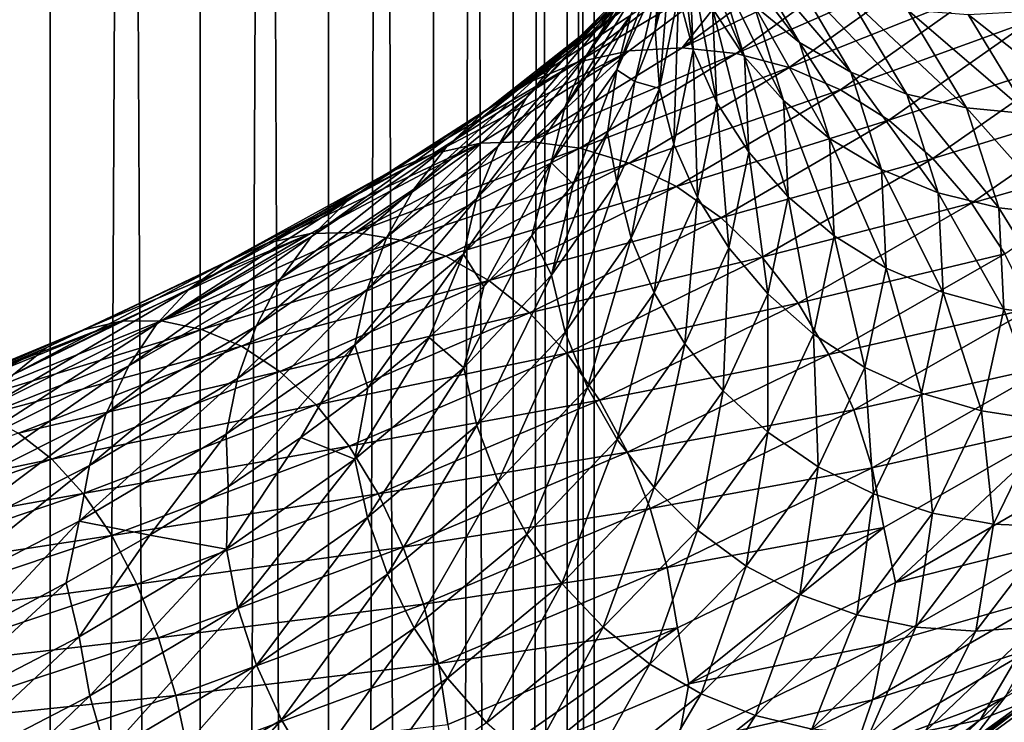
# Model space of a CAD drawing. Header units: metres. Extents: x -44 to 117, y -432 to 89.
# Tile 582 of 656: x 9.26 to 15.63, y -237.28 to -232.73. Entities that reach past the tile are written whole.
import ezdxf

# ---------------------------------------------------------------- set-up
doc = ezdxf.new("R2010")
doc.units = ezdxf.units.M
doc.layers.add('solid_125568', color=7, linetype='CONTINUOUS')

msp = doc.modelspace()

# ---------------------------------------------------------------- linework, layer by layer
at = {"layer": 'solid_125568'}
for points in [[(9.455857, -313.059998, 238.316864), (9.455857, -118.26503, 203.969254), (8.356239, -118.084877, 204.990936)], [(8.356239, -312.879852, 239.338547), (9.455857, -313.059998, 238.316864), (8.356239, -118.084877, 204.990936)], [(10.427602, -313.261108, 237.176392), (10.427602, -118.466125, 202.828781), (9.455857, -118.26503, 203.969254)], [(9.455857, -313.059998, 238.316864), (10.427602, -313.261108, 237.176392), (9.455857, -118.26503, 203.969254)], [(11.25833, -313.480438, 235.93251), (11.25833, -118.685455, 201.5849), (10.427602, -118.466125, 202.828781)], [(10.427602, -313.261108, 237.176392), (11.25833, -313.480438, 235.93251), (10.427602, -118.466125, 202.828781)], [(11.93681, -313.715027, 234.602066), (11.93681, -118.920044, 200.254456), (11.25833, -118.685455, 201.5849)], [(11.25833, -313.480438, 235.93251), (11.93681, -313.715027, 234.602066), (11.25833, -118.685455, 201.5849)], [(12.453864, -313.9617, 233.203064), (12.453864, -119.166733, 198.855453), (11.93681, -118.920044, 200.254456)], [(11.93681, -313.715027, 234.602066), (12.453864, -313.9617, 233.203064), (11.93681, -118.920044, 200.254456)], [(12.802501, -314.217133, 231.754395), (12.802501, -119.422173, 197.406784), (12.453864, -119.166733, 198.855453)], [(12.453864, -313.9617, 233.203064), (12.802501, -314.217133, 231.754395), (12.453864, -119.166733, 198.855453)], [(12.978006, -314.477875, 230.275665), (12.978006, -119.682907, 195.928055), (12.802501, -119.422173, 197.406784)], [(12.802501, -314.217133, 231.754395), (12.978006, -314.477875, 230.275665), (12.802501, -119.422173, 197.406784)], [(12.978006, -314.740387, 228.786865), (12.978006, -119.945427, 194.439255), (12.978006, -119.682907, 195.928055)], [(12.978006, -314.477875, 230.275665), (12.978006, -314.740387, 228.786865), (12.978006, -119.682907, 195.928055)], [(12.802501, -315.001129, 227.308136), (12.802501, -120.206169, 192.960526), (12.978006, -119.945427, 194.439255)], [(12.978006, -314.740387, 228.786865), (12.802501, -315.001129, 227.308136), (12.978006, -119.945427, 194.439255)], [(12.453864, -315.256592, 225.859467), (12.453864, -120.461609, 191.511856), (12.802501, -120.206169, 192.960526)], [(12.802501, -315.001129, 227.308136), (12.453864, -315.256592, 225.859467), (12.802501, -120.206169, 192.960526)], [(11.93681, -315.503265, 224.460449), (11.93681, -120.70829, 190.112839), (12.453864, -120.461609, 191.511856)], [(12.453864, -315.256592, 225.859467), (11.93681, -315.503265, 224.460449), (12.453864, -120.461609, 191.511856)], [(11.25833, -315.737854, 223.130005), (11.25833, -120.942879, 188.782394), (11.93681, -120.70829, 190.112839)], [(11.93681, -315.503265, 224.460449), (11.25833, -315.737854, 223.130005), (11.93681, -120.70829, 190.112839)], [(10.427602, -315.957184, 221.886139), (10.427602, -121.162209, 187.538528), (11.25833, -120.942879, 188.782394)], [(11.25833, -315.737854, 223.130005), (10.427602, -315.957184, 221.886139), (11.25833, -120.942879, 188.782394)], [(9.455857, -316.158295, 220.745651), (9.455857, -121.363304, 186.398041), (10.427602, -121.162209, 187.538528)], [(10.427602, -315.957184, 221.886139), (9.455857, -316.158295, 220.745651), (10.427602, -121.162209, 187.538528)], [(8.356239, -316.33844, 219.723969), (8.356239, -121.543457, 185.376373), (9.455857, -121.363304, 186.398041)], [(9.455857, -316.158295, 220.745651), (8.356239, -316.33844, 219.723969), (9.455857, -121.363304, 186.398041)], [(13.523088, -231.859253, 945.634521), (13.457936, -232.465363, 946.137878), (13.372337, -232.799881, 946.883545)], [(13.523088, -231.859253, 945.634521), (13.372337, -232.799881, 946.883545), (13.398406, -232.458878, 946.983948)], [(13.619389, -232.930725, 945.449524), (13.524199, -232.574509, 945.509521), (13.496747, -231.973587, 944.155762)], [(13.591746, -232.325577, 944.086914), (13.619389, -232.930725, 945.449524), (13.496747, -231.973587, 944.155762)], [(12.93084, -232.961395, 949.808228), (13.123693, -232.647491, 949.934631), (13.561608, -232.046951, 948.597839)], [(13.362342, -232.362396, 948.49292), (12.93084, -232.961395, 949.808228), (13.561608, -232.046951, 948.597839)], [(13.9502, -232.975632, 943.945435), (13.744507, -232.662048, 944.016235), (13.560536, -232.058792, 942.648376)], [(13.763486, -232.366425, 942.557129), (13.9502, -232.975632, 943.945435), (13.560536, -232.058792, 942.648376)], [(14.306943, -232.881409, 942.365784), (14.013877, -232.643036, 942.462219), (13.665464, -232.037354, 941.074768)], [(13.951208, -232.268723, 940.948853), (14.306943, -232.881409, 942.365784), (13.665464, -232.037354, 941.074768)], [(12.764689, -232.965286, 951.378906), (13.031191, -232.728226, 951.553955), (13.640862, -232.126038, 950.217834)], [(13.361889, -232.366608, 950.072144), (12.764689, -232.965286, 951.378906), (13.640862, -232.126038, 950.217834)], [(13.123281, -233.059708, 948.310974), (13.21466, -232.702454, 948.396545), (13.491709, -232.102341, 947.058777)], [(13.398406, -232.458878, 946.983948), (13.123281, -233.059708, 948.310974), (13.491709, -232.102341, 947.058777)], [(15.470172, -232.552017, 952.807129), (15.801398, -232.741272, 952.940247), (16.540672, -232.087936, 951.30658)], [(12.870622, -233.009369, 953.255798), (13.202992, -232.935928, 953.482117), (14.016054, -232.326126, 952.117065)], [(13.663273, -232.405304, 951.926941), (12.870622, -233.009369, 953.255798), (14.016054, -232.326126, 952.117065)], [(14.016054, -232.326126, 952.117065), (13.202992, -232.935928, 953.482117), (13.54766, -232.917755, 953.706604)], [(14.381893, -232.301651, 952.304199), (13.54766, -232.917755, 953.706604), (14.751952, -232.331512, 952.484497)], [(14.016054, -232.326126, 952.117065), (13.54766, -232.917755, 953.706604), (14.381893, -232.301651, 952.304199)], [(13.772446, -233.272415, 945.39386), (13.619389, -232.930725, 945.449524), (13.591746, -232.325577, 944.086914)], [(13.744507, -232.662048, 944.016235), (13.772446, -233.272415, 945.39386), (13.591746, -232.325577, 944.086914)], [(14.63797, -233.074371, 942.270386), (14.306943, -232.881409, 942.365784), (13.951208, -232.268723, 940.948853)], [(14.273964, -232.454239, 940.819763), (14.63797, -233.074371, 942.270386), (13.951208, -232.268723, 940.948853)], [(12.537125, -233.243622, 951.216248), (12.764689, -232.965286, 951.378906), (13.361889, -232.366608, 950.072144)], [(13.123693, -232.647491, 949.934631), (12.537125, -233.243622, 951.216248), (13.361889, -232.366608, 950.072144)], [(12.787911, -233.30098, 949.695618), (12.93084, -232.961395, 949.808228), (13.362342, -232.362396, 948.49292)], [(13.21466, -232.702454, 948.396545), (12.787911, -233.30098, 949.695618), (13.362342, -232.362396, 948.49292)], [(13.54766, -232.917755, 953.706604), (13.896255, -232.954346, 953.9245), (14.751952, -232.331512, 952.484497)], [(14.203998, -233.258896, 943.876038), (13.9502, -232.975632, 943.945435), (13.763486, -232.366425, 942.557129)], [(14.013877, -232.643036, 942.462219), (14.203998, -233.258896, 943.876038), (13.763486, -232.366425, 942.557129)], [(14.751952, -232.331512, 952.484497), (13.896255, -232.954346, 953.9245), (15.117538, -232.415192, 952.653625)], [(12.558883, -233.138611, 953.032593), (12.870622, -233.009369, 953.255798), (13.663273, -232.405304, 951.926941)], [(13.332355, -232.539612, 951.737854), (12.558883, -233.138611, 953.032593), (13.663273, -232.405304, 951.926941)], [(13.896255, -232.954346, 953.9245), (14.240579, -233.045059, 954.130676), (15.117538, -232.415192, 952.653625)], [(15.117538, -232.415192, 952.653625), (14.240579, -233.045059, 954.130676), (15.470172, -232.552017, 952.807129)], [(15.00147, -233.216141, 942.178345), (14.63797, -233.074371, 942.270386), (14.273964, -232.454239, 940.819763)], [(14.628419, -232.588226, 940.690674), (15.00147, -233.216141, 942.178345), (14.273964, -232.454239, 940.819763)], [(13.398406, -232.458878, 946.983948), (13.240752, -233.134033, 947.62085), (13.123281, -233.059708, 948.310974)], [(13.398406, -232.458878, 946.983948), (13.372337, -232.799881, 946.883545), (13.240752, -233.134033, 947.62085)], [(13.399567, -233.179489, 946.856812), (13.372337, -232.799881, 946.883545), (13.457936, -232.465363, 946.137878)], [(13.524199, -232.574509, 945.509521), (13.399567, -233.179489, 946.856812), (13.457936, -232.465363, 946.137878)], [(12.275195, -233.322952, 952.817444), (12.558883, -233.138611, 953.032593), (13.332355, -232.539612, 951.737854)], [(13.031191, -232.728226, 951.553955), (12.275195, -233.322952, 952.817444), (13.332355, -232.539612, 951.737854)], [(13.493877, -233.539963, 946.805664), (13.399567, -233.179489, 946.856812), (13.524199, -232.574509, 945.509521)], [(13.619389, -232.930725, 945.449524), (13.493877, -233.539963, 946.805664), (13.524199, -232.574509, 945.509521)], [(14.240579, -233.045059, 954.130676), (14.572695, -233.189102, 954.319702), (15.470172, -232.552017, 952.807129)], [(15.470172, -232.552017, 952.807129), (14.572695, -233.189102, 954.319702), (15.801398, -232.741272, 952.940247)], [(12.352868, -233.555969, 951.069153), (12.537125, -233.243622, 951.216248), (13.123693, -232.647491, 949.934631)], [(12.93084, -232.961395, 949.808228), (12.352868, -233.555969, 951.069153), (13.123693, -232.647491, 949.934631)], [(14.501078, -233.504501, 943.809753), (14.203998, -233.258896, 943.876038), (14.013877, -232.643036, 942.462219)], [(14.306943, -232.881409, 942.365784), (14.501078, -233.504501, 943.809753), (14.013877, -232.643036, 942.462219)], [(15.388735, -233.305847, 942.091614), (15.00147, -233.216141, 942.178345), (14.628419, -232.588226, 940.690674)], [(15.00609, -232.670044, 940.564209), (15.388735, -233.305847, 942.091614), (14.628419, -232.588226, 940.690674)], [(12.699491, -233.658905, 949.599548), (12.787911, -233.30098, 949.695618), (13.21466, -232.702454, 948.396545)], [(13.123281, -233.059708, 948.310974), (12.699491, -233.658905, 949.599548), (13.21466, -232.702454, 948.396545)], [(13.978548, -233.592056, 945.343567), (13.772446, -233.272415, 945.39386), (13.744507, -232.662048, 944.016235)], [(13.9502, -232.975632, 943.945435), (13.978548, -233.592056, 945.343567), (13.744507, -232.662048, 944.016235)], [(15.79019, -233.343765, 942.011536), (15.388735, -233.305847, 942.091614), (15.00609, -232.670044, 940.564209)], [(15.397602, -232.70015, 940.442749), (15.79019, -233.343765, 942.011536), (15.00609, -232.670044, 940.564209)], [(15.793569, -232.678986, 940.328552), (16.196257, -233.330093, 941.939331), (15.397602, -232.70015, 940.442749)], [(16.196257, -233.330093, 941.939331), (15.79019, -233.343765, 942.011536), (15.397602, -232.70015, 940.442749)], [(12.024158, -233.556595, 952.614563), (12.275195, -233.322952, 952.817444), (13.031191, -232.728226, 951.553955)], [(12.764689, -232.965286, 951.378906), (12.024158, -233.556595, 952.614563), (13.031191, -232.728226, 951.553955)], [(14.572695, -233.189102, 954.319702), (14.884695, -233.385696, 954.485962), (15.801398, -232.741272, 952.940247)], [(15.801398, -232.741272, 952.940247), (14.884695, -233.385696, 954.485962), (16.103249, -232.981201, 953.049377)], [(13.399567, -233.179489, 946.856812), (13.240752, -233.134033, 947.62085), (13.372337, -232.799881, 946.883545)], [(14.836638, -233.705185, 943.748596), (14.501078, -233.504501, 943.809753), (14.306943, -232.881409, 942.365784)], [(14.63797, -233.074371, 942.270386), (14.836638, -233.705185, 943.748596), (14.306943, -232.881409, 942.365784)], [(11.80978, -233.832397, 952.427917), (12.024158, -233.556595, 952.614563), (12.764689, -232.965286, 951.378906)], [(12.537125, -233.243622, 951.216248), (11.80978, -233.832397, 952.427917), (12.764689, -232.965286, 951.378906)], [(11.933252, -233.6026, 954.492554), (12.241475, -233.534668, 954.752686), (13.202992, -232.935928, 953.482117)], [(12.870622, -233.009369, 953.255798), (11.933252, -233.6026, 954.492554), (13.202992, -232.935928, 953.482117)], [(12.216313, -233.89505, 950.940857), (12.352868, -233.555969, 951.069153), (12.93084, -232.961395, 949.808228)], [(12.787911, -233.30098, 949.695618), (12.216313, -233.89505, 950.940857), (12.93084, -232.961395, 949.808228)], [(13.202992, -232.935928, 953.482117), (12.241475, -233.534668, 954.752686), (12.561096, -233.522522, 955.012146)], [(13.54766, -232.917755, 953.706604), (12.561096, -233.522522, 955.012146), (13.896255, -232.954346, 953.9245)], [(13.202992, -232.935928, 953.482117), (12.561096, -233.522522, 955.012146), (13.54766, -232.917755, 953.706604)], [(12.561096, -233.522522, 955.012146), (12.884305, -233.565552, 955.265198), (13.896255, -232.954346, 953.9245)], [(13.896255, -232.954346, 953.9245), (12.884305, -233.565552, 955.265198), (14.240579, -233.045059, 954.130676)], [(13.645511, -233.886902, 946.764893), (13.493877, -233.539963, 946.805664), (13.619389, -232.930725, 945.449524)], [(13.772446, -233.272415, 945.39386), (13.645511, -233.886902, 946.764893), (13.619389, -232.930725, 945.449524)], [(11.644194, -233.726959, 954.237488), (11.933252, -233.6026, 954.492554), (12.870622, -233.009369, 953.255798)], [(12.558883, -233.138611, 953.032593), (11.644194, -233.726959, 954.237488), (12.870622, -233.009369, 953.255798)], [(14.232872, -233.882126, 945.299927), (13.978548, -233.592056, 945.343567), (13.9502, -232.975632, 943.945435)], [(14.203998, -233.258896, 943.876038), (14.232872, -233.882126, 945.299927), (13.9502, -232.975632, 943.945435)], [(14.884695, -233.385696, 954.485962), (15.169068, -233.632889, 954.625061), (16.103249, -232.981201, 953.049377)], [(16.103249, -232.981201, 953.049377), (15.169068, -233.632889, 954.625061), (16.370481, -233.265015, 953.133484)], [(13.123281, -233.059708, 948.310974), (12.841623, -233.799713, 949.060486), (12.699491, -233.658905, 949.599548)], [(13.123281, -233.059708, 948.310974), (13.063724, -233.467377, 948.347168), (12.841623, -233.799713, 949.060486)], [(12.884305, -233.565552, 955.265198), (13.203496, -233.662994, 955.50592), (14.240579, -233.045059, 954.130676)], [(13.123281, -233.059708, 948.310974), (13.240752, -233.134033, 947.62085), (13.063724, -233.467377, 948.347168)], [(14.240579, -233.045059, 954.130676), (13.203496, -233.662994, 955.50592), (14.572695, -233.189102, 954.319702)], [(15.205078, -233.855011, 943.694397), (14.836638, -233.705185, 943.748596), (14.63797, -233.074371, 942.270386)], [(15.00147, -233.216141, 942.178345), (15.205078, -233.855011, 943.694397), (14.63797, -233.074371, 942.270386)], [(11.381174, -233.907181, 953.993103), (11.644194, -233.726959, 954.237488), (12.558883, -233.138611, 953.032593)], [(12.275195, -233.322952, 952.817444), (11.381174, -233.907181, 953.993103), (12.558883, -233.138611, 953.032593)], [(13.124479, -233.785599, 948.181702), (13.063724, -233.467377, 948.347168), (13.240752, -233.134033, 947.62085)], [(13.399567, -233.179489, 946.856812), (13.124479, -233.785599, 948.181702), (13.240752, -233.134033, 947.62085)], [(13.21685, -234.150299, 948.139221), (13.124479, -233.785599, 948.181702), (13.399567, -233.179489, 946.856812)], [(13.203496, -233.662994, 955.50592), (13.51136, -233.81395, 955.728088), (14.572695, -233.189102, 954.319702)], [(13.493877, -233.539963, 946.805664), (13.21685, -234.150299, 948.139221), (13.399567, -233.179489, 946.856812)], [(14.572695, -233.189102, 954.319702), (13.51136, -233.81395, 955.728088), (14.884695, -233.385696, 954.485962)], [(15.597562, -233.952942, 943.648132), (15.205078, -233.855011, 943.694397), (15.00147, -233.216141, 942.178345)], [(15.388735, -233.305847, 942.091614), (15.597562, -233.952942, 943.648132), (15.00147, -233.216141, 942.178345)], [(11.636189, -234.143173, 952.261169), (11.80978, -233.832397, 952.427917), (12.537125, -233.243622, 951.216248)], [(12.352868, -233.555969, 951.069153), (11.636189, -234.143173, 952.261169), (12.537125, -233.243622, 951.216248)], [(13.849704, -234.212646, 946.735107), (13.645511, -233.886902, 946.764893), (13.772446, -233.272415, 945.39386)], [(13.978548, -233.592056, 945.343567), (13.849704, -234.212646, 946.735107), (13.772446, -233.272415, 945.39386)], [(14.530595, -234.135132, 945.263977), (14.232872, -233.882126, 945.299927), (14.203998, -233.258896, 943.876038)], [(14.501078, -233.504501, 943.809753), (14.530595, -234.135132, 945.263977), (14.203998, -233.258896, 943.876038)], [(15.169068, -233.632889, 954.625061), (15.420828, -233.923752, 954.735474), (16.370481, -233.265015, 953.133484)], [(16.370481, -233.265015, 953.133484), (15.420828, -233.923752, 954.735474), (16.598639, -233.584549, 953.191895)], [(11.148423, -234.137497, 953.764221), (11.381174, -233.907181, 953.993103), (12.275195, -233.322952, 952.817444)], [(12.024158, -233.556595, 952.614563), (11.148423, -234.137497, 953.764221), (12.275195, -233.322952, 952.817444)], [(12.131854, -234.253571, 950.834656), (12.216313, -233.89505, 950.940857), (12.787911, -233.30098, 949.695618)], [(12.699491, -233.658905, 949.599548), (12.131854, -234.253571, 950.834656), (12.787911, -233.30098, 949.695618)], [(16.004425, -233.998962, 943.610107), (15.597562, -233.952942, 943.648132), (15.388735, -233.305847, 942.091614)], [(15.79019, -233.343765, 942.011536), (16.004425, -233.998962, 943.610107), (15.388735, -233.305847, 942.091614)], [(13.51136, -233.81395, 955.728088), (13.800625, -234.017502, 955.925354), (14.884695, -233.385696, 954.485962)], [(14.884695, -233.385696, 954.485962), (13.800625, -234.017502, 955.925354), (15.169068, -233.632889, 954.625061)], [(12.700714, -234.389923, 949.46814), (12.841623, -233.799713, 949.060486), (13.063724, -233.467377, 948.347168)], [(13.124479, -233.785599, 948.181702), (12.700714, -234.389923, 949.46814), (13.063724, -233.467377, 948.347168)], [(10.860402, -234.18187, 955.621826), (11.140979, -234.119141, 955.913025), (12.241475, -233.534668, 954.752686)], [(11.933252, -233.6026, 954.492554), (10.860402, -234.18187, 955.621826), (12.241475, -233.534668, 954.752686)], [(12.241475, -233.534668, 954.752686), (11.140979, -234.119141, 955.913025), (11.431926, -234.112701, 956.204529)], [(12.561096, -233.522522, 955.012146), (11.431926, -234.112701, 956.204529), (12.884305, -233.565552, 955.265198)], [(12.241475, -233.534668, 954.752686), (11.431926, -234.112701, 956.204529), (12.561096, -233.522522, 955.012146)], [(13.365357, -234.502457, 948.113037), (13.21685, -234.150299, 948.139221), (13.493877, -233.539963, 946.805664)], [(13.645511, -233.886902, 946.764893), (13.365357, -234.502457, 948.113037), (13.493877, -233.539963, 946.805664)], [(14.86688, -234.343735, 945.237305), (14.530595, -234.135132, 945.263977), (14.501078, -233.504501, 943.809753)], [(14.836638, -233.705185, 943.748596), (14.86688, -234.343735, 945.237305), (14.501078, -233.504501, 943.809753)], [(10.597307, -234.301605, 955.337402), (10.860402, -234.18187, 955.621826), (11.933252, -233.6026, 954.492554)], [(11.644194, -233.726959, 954.237488), (10.597307, -234.301605, 955.337402), (11.933252, -233.6026, 954.492554)], [(10.949642, -234.410828, 953.555115), (11.148423, -234.137497, 953.764221), (12.024158, -233.556595, 952.614563)], [(11.80978, -233.832397, 952.427917), (10.949642, -234.410828, 953.555115), (12.024158, -233.556595, 952.614563)], [(11.431926, -234.112701, 956.204529), (11.72608, -234.161789, 956.489807), (12.884305, -233.565552, 955.265198)], [(11.507542, -234.481705, 952.118042), (11.636189, -234.143173, 952.261169), (12.352868, -233.555969, 951.069153)], [(12.216313, -233.89505, 950.940857), (11.507542, -234.481705, 952.118042), (12.352868, -233.555969, 951.069153)], [(12.884305, -233.565552, 955.265198), (11.72608, -234.161789, 956.489807), (13.203496, -233.662994, 955.50592)], [(14.101696, -234.509583, 946.71698), (13.849704, -234.212646, 946.735107), (13.978548, -233.592056, 945.343567)], [(14.232872, -233.882126, 945.299927), (14.101696, -234.509583, 946.71698), (13.978548, -233.592056, 945.343567)], [(15.420828, -233.923752, 954.735474), (15.635746, -234.249985, 954.816101), (16.598639, -233.584549, 953.191895)], [(11.72608, -234.161789, 956.489807), (12.016513, -234.265564, 956.762268), (13.203496, -233.662994, 955.50592)], [(13.203496, -233.662994, 955.50592), (12.016513, -234.265564, 956.762268), (13.51136, -233.81395, 955.728088)], [(12.699491, -233.658905, 949.599548), (12.263431, -234.46196, 950.443359), (12.131854, -234.253571, 950.834656)], [(12.699491, -233.658905, 949.599548), (12.574733, -234.131149, 949.75946), (12.263431, -234.46196, 950.443359)], [(12.699491, -233.658905, 949.599548), (12.841623, -233.799713, 949.060486), (12.574733, -234.131149, 949.75946)], [(13.800625, -234.017502, 955.925354), (14.064324, -234.271622, 956.092407), (15.169068, -233.632889, 954.625061)], [(15.169068, -233.632889, 954.625061), (14.064324, -234.271622, 956.092407), (15.420828, -233.923752, 954.735474)], [(10.357941, -234.477905, 955.066223), (10.597307, -234.301605, 955.337402), (11.644194, -233.726959, 954.237488)], [(11.381174, -233.907181, 953.993103), (10.357941, -234.477905, 955.066223), (11.644194, -233.726959, 954.237488)], [(15.236077, -234.501831, 945.221191), (14.86688, -234.343735, 945.237305), (14.836638, -233.705185, 943.748596)], [(15.205078, -233.855011, 943.694397), (15.236077, -234.501831, 945.221191), (14.836638, -233.705185, 943.748596)], [(12.790099, -234.758759, 949.434021), (12.700714, -234.389923, 949.46814), (13.124479, -233.785599, 948.181702)], [(13.21685, -234.150299, 948.139221), (12.790099, -234.758759, 949.434021), (13.124479, -233.785599, 948.181702)], [(10.788669, -234.720062, 953.369934), (10.949642, -234.410828, 953.555115), (11.80978, -233.832397, 952.427917)], [(11.636189, -234.143173, 952.261169), (10.788669, -234.720062, 953.369934), (11.80978, -233.832397, 952.427917)], [(12.016513, -234.265564, 956.762268), (12.296629, -234.423004, 957.014832), (13.51136, -233.81395, 955.728088)], [(13.51136, -233.81395, 955.728088), (12.296629, -234.423004, 957.014832), (13.800625, -234.017502, 955.925354)], [(12.700714, -234.389923, 949.46814), (12.574733, -234.131149, 949.75946), (12.841623, -233.799713, 949.060486)], [(15.629325, -234.60817, 945.215637), (15.236077, -234.501831, 945.221191), (15.205078, -233.855011, 943.694397)], [(15.597562, -233.952942, 943.648132), (15.629325, -234.60817, 945.215637), (15.205078, -233.855011, 943.694397)], [(10.146117, -234.705048, 954.813416), (10.357941, -234.477905, 955.066223), (11.381174, -233.907181, 953.993103)], [(11.148423, -234.137497, 953.764221), (10.146117, -234.705048, 954.813416), (11.381174, -233.907181, 953.993103)], [(11.427991, -234.840759, 952.002197), (11.507542, -234.481705, 952.118042), (12.216313, -233.89505, 950.940857)], [(12.131854, -234.253571, 950.834656), (11.427991, -234.840759, 952.002197), (12.216313, -233.89505, 950.940857)], [(13.56535, -234.834305, 948.103394), (13.365357, -234.502457, 948.113037), (13.645511, -233.886902, 946.764893)], [(13.849704, -234.212646, 946.735107), (13.56535, -234.834305, 948.103394), (13.645511, -233.886902, 946.764893)], [(14.396712, -234.770096, 946.711304), (14.101696, -234.509583, 946.71698), (14.232872, -233.882126, 945.299927)], [(14.530595, -234.135132, 945.263977), (14.396712, -234.770096, 946.711304), (14.232872, -233.882126, 945.299927)], [(14.064324, -234.271622, 956.092407), (14.29778, -234.569183, 956.227356), (15.420828, -233.923752, 954.735474)], [(15.420828, -233.923752, 954.735474), (14.29778, -234.569183, 956.227356), (15.635746, -234.249985, 954.816101)], [(16.03698, -234.662521, 945.220093), (15.629325, -234.60817, 945.215637), (15.597562, -233.952942, 943.648132)], [(16.004425, -233.998962, 943.610107), (16.03698, -234.662521, 945.220093), (15.597562, -233.952942, 943.648132)], [(12.296629, -234.423004, 957.014832), (12.559875, -234.633087, 957.240417), (13.800625, -234.017502, 955.925354)], [(13.800625, -234.017502, 955.925354), (12.559875, -234.633087, 957.240417), (14.064324, -234.271622, 956.092407)], [(11.431926, -234.112701, 956.204529), (10.173616, -234.685287, 957.270508), (11.72608, -234.161789, 956.489807)], [(11.140979, -234.119141, 955.913025), (10.173616, -234.685287, 957.270508), (11.431926, -234.112701, 956.204529)], [(9.664871, -234.744308, 956.63092), (9.914632, -234.686447, 956.950134), (11.140979, -234.119141, 955.913025)], [(10.860402, -234.18187, 955.621826), (9.664871, -234.744308, 956.63092), (11.140979, -234.119141, 955.913025)], [(11.140979, -234.119141, 955.913025), (9.914632, -234.686447, 956.950134), (10.173616, -234.685287, 957.270508)], [(9.965189, -234.976013, 954.583679), (10.146117, -234.705048, 954.813416), (11.148423, -234.137497, 953.764221)], [(10.949642, -234.410828, 953.555115), (9.965189, -234.976013, 954.583679), (11.148423, -234.137497, 953.764221)], [(10.173616, -234.685287, 957.270508), (10.435394, -234.740005, 957.584839), (11.72608, -234.161789, 956.489807)], [(11.72608, -234.161789, 956.489807), (10.435394, -234.740005, 957.584839), (12.016513, -234.265564, 956.762268)], [(10.669374, -235.058014, 953.21283), (10.788669, -234.720062, 953.369934), (11.636189, -234.143173, 952.261169)], [(11.507542, -234.481705, 952.118042), (10.669374, -235.058014, 953.21283), (11.636189, -234.143173, 952.261169)], [(12.133086, -234.989502, 950.701111), (12.263431, -234.46196, 950.443359), (12.574733, -234.131149, 949.75946)], [(12.700714, -234.389923, 949.46814), (12.133086, -234.989502, 950.701111), (12.574733, -234.131149, 949.75946)], [(12.933797, -235.116043, 949.422119), (12.790099, -234.758759, 949.434021), (13.21685, -234.150299, 948.139221)], [(13.365357, -234.502457, 948.113037), (12.933797, -235.116043, 949.422119), (13.21685, -234.150299, 948.139221)], [(14.729942, -234.986694, 946.718933), (14.396712, -234.770096, 946.711304), (14.530595, -234.135132, 945.263977)], [(14.86688, -234.343735, 945.237305), (14.729942, -234.986694, 946.718933), (14.530595, -234.135132, 945.263977)], [(9.43071, -234.859756, 956.320129), (9.664871, -234.744308, 956.63092), (10.860402, -234.18187, 955.621826)], [(10.597307, -234.301605, 955.337402), (9.43071, -234.859756, 956.320129), (10.860402, -234.18187, 955.621826)], [(13.81218, -235.138092, 948.110474), (13.56535, -234.834305, 948.103394), (13.849704, -234.212646, 946.735107)], [(14.101696, -234.509583, 946.71698), (13.81218, -235.138092, 948.110474), (13.849704, -234.212646, 946.735107)], [(9.2177, -235.032379, 956.02478), (9.43071, -234.859756, 956.320129), (10.597307, -234.301605, 955.337402)], [(10.357941, -234.477905, 955.066223), (9.2177, -235.032379, 956.02478), (10.597307, -234.301605, 955.337402)], [(10.435394, -234.740005, 957.584839), (10.693788, -234.849625, 957.885742), (12.016513, -234.265564, 956.762268)], [(12.016513, -234.265564, 956.762268), (10.693788, -234.849625, 957.885742), (12.296629, -234.423004, 957.014832)], [(12.131854, -234.253571, 950.834656), (11.513124, -235.118271, 951.752686), (11.427991, -234.840759, 952.002197)], [(12.131854, -234.253571, 950.834656), (11.908729, -234.79158, 951.109375), (11.513124, -235.118271, 951.752686)], [(12.131854, -234.253571, 950.834656), (12.263431, -234.46196, 950.443359), (11.908729, -234.79158, 951.109375)], [(12.559875, -234.633087, 957.240417), (12.799904, -234.893677, 957.433167), (14.064324, -234.271622, 956.092407)], [(14.064324, -234.271622, 956.092407), (12.799904, -234.893677, 957.433167), (14.29778, -234.569183, 956.227356)], [(14.29778, -234.569183, 956.227356), (14.49704, -234.901749, 956.328674), (15.635746, -234.249985, 954.816101)], [(15.635746, -234.249985, 954.816101), (14.49704, -234.901749, 956.328674), (15.809783, -234.603134, 954.865723)], [(15.095746, -235.153168, 946.740723), (14.729942, -234.986694, 946.718933), (14.86688, -234.343735, 945.237305)], [(15.236077, -234.501831, 945.221191), (15.095746, -235.153168, 946.740723), (14.86688, -234.343735, 945.237305)], [(9.81866, -235.283737, 954.381531), (9.965189, -234.976013, 954.583679), (10.949642, -234.410828, 953.555115)], [(10.788669, -234.720062, 953.369934), (9.81866, -235.283737, 954.381531), (10.949642, -234.410828, 953.555115)], [(10.693788, -234.849625, 957.885742), (10.942992, -235.013046, 958.165649), (12.296629, -234.423004, 957.014832)], [(12.296629, -234.423004, 957.014832), (10.942992, -235.013046, 958.165649), (12.559875, -234.633087, 957.240417)], [(12.218473, -235.36235, 950.675049), (12.133086, -234.989502, 950.701111), (12.700714, -234.389923, 949.46814)], [(12.790099, -234.758759, 949.434021), (12.218473, -235.36235, 950.675049), (12.700714, -234.389923, 949.46814)], [(9.029198, -235.256546, 955.750366), (9.2177, -235.032379, 956.02478), (10.357941, -234.477905, 955.066223)], [(10.146117, -234.705048, 954.813416), (9.029198, -235.256546, 955.750366), (10.357941, -234.477905, 955.066223)], [(10.595627, -235.417511, 953.087952), (10.669374, -235.058014, 953.21283), (11.507542, -234.481705, 952.118042)], [(11.427991, -234.840759, 952.002197), (10.595627, -235.417511, 953.087952), (11.507542, -234.481705, 952.118042)], [(12.133086, -234.989502, 950.701111), (11.908729, -234.79158, 951.109375), (12.263431, -234.46196, 950.443359)], [(13.127323, -235.453903, 949.432007), (12.933797, -235.116043, 949.422119), (13.365357, -234.502457, 948.113037)], [(13.56535, -234.834305, 948.103394), (13.127323, -235.453903, 949.432007), (13.365357, -234.502457, 948.113037)], [(14.10118, -235.406097, 948.13446), (13.81218, -235.138092, 948.110474), (14.101696, -234.509583, 946.71698)], [(14.396712, -234.770096, 946.711304), (14.10118, -235.406097, 948.13446), (14.101696, -234.509583, 946.71698)], [(15.485336, -235.268036, 946.775818), (15.095746, -235.153168, 946.740723), (15.236077, -234.501831, 945.221191)], [(15.629325, -234.60817, 945.215637), (15.485336, -235.268036, 946.775818), (15.236077, -234.501831, 945.221191)], [(12.799904, -234.893677, 957.433167), (13.012405, -235.19751, 957.590576), (14.29778, -234.569183, 956.227356)], [(14.29778, -234.569183, 956.227356), (13.012405, -235.19751, 957.590576), (14.49704, -234.901749, 956.328674)], [(14.49704, -234.901749, 956.328674), (14.658368, -235.260727, 956.394775), (15.809783, -234.603134, 954.865723)], [(15.809783, -234.603134, 954.865723), (14.658368, -235.260727, 956.394775), (15.93896, -234.974762, 954.882874)], [(15.889198, -235.330841, 946.822449), (15.485336, -235.268036, 946.775818), (15.629325, -234.60817, 945.215637)], [(16.03698, -234.662521, 945.220093), (15.889198, -235.330841, 946.822449), (15.629325, -234.60817, 945.215637)], [(8.360899, -235.287201, 957.508606), (8.577042, -235.233749, 957.852417), (9.914632, -234.686447, 956.950134)], [(9.664871, -234.744308, 956.63092), (8.360899, -235.287201, 957.508606), (9.914632, -234.686447, 956.950134)], [(9.914632, -234.686447, 956.950134), (8.577042, -235.233749, 957.852417), (8.801159, -235.237411, 958.19812)], [(10.173616, -234.685287, 957.270508), (8.801159, -235.237411, 958.19812), (10.435394, -234.740005, 957.584839)], [(9.914632, -234.686447, 956.950134), (8.801159, -235.237411, 958.19812), (10.173616, -234.685287, 957.270508)], [(10.942992, -235.013046, 958.165649), (11.177244, -235.229141, 958.416748), (12.559875, -234.633087, 957.240417)], [(12.559875, -234.633087, 957.240417), (11.177244, -235.229141, 958.416748), (12.799904, -234.893677, 957.433167)], [(8.158298, -235.398712, 957.174622), (8.360899, -235.287201, 957.508606), (9.664871, -234.744308, 956.63092)], [(9.43071, -234.859756, 956.320129), (8.158298, -235.398712, 957.174622), (9.664871, -234.744308, 956.63092)], [(8.801159, -235.237411, 958.19812), (9.027623, -235.297211, 958.537964), (10.435394, -234.740005, 957.584839)], [(8.868166, -235.525284, 955.502014), (9.029198, -235.256546, 955.750366), (10.146117, -234.705048, 954.813416)], [(9.965189, -234.976013, 954.583679), (8.868166, -235.525284, 955.502014), (10.146117, -234.705048, 954.813416)], [(10.435394, -234.740005, 957.584839), (9.027623, -235.297211, 958.537964), (10.693788, -234.849625, 957.885742)], [(9.710073, -235.621078, 954.211548), (9.81866, -235.283737, 954.381531), (10.788669, -234.720062, 953.369934)], [(10.669374, -235.058014, 953.21283), (9.710073, -235.621078, 954.211548), (10.788669, -234.720062, 953.369934)], [(11.429219, -235.581329, 951.866577), (11.513124, -235.118271, 951.752686), (11.908729, -234.79158, 951.109375)], [(12.133086, -234.989502, 950.701111), (11.429219, -235.581329, 951.866577), (11.908729, -234.79158, 951.109375)], [(12.355734, -235.724609, 950.676758), (12.218473, -235.36235, 950.675049), (12.790099, -234.758759, 949.434021)], [(12.933797, -235.116043, 949.422119), (12.355734, -235.724609, 950.676758), (12.790099, -234.758759, 949.434021)], [(14.427612, -235.630692, 948.175964), (14.10118, -235.406097, 948.13446), (14.396712, -234.770096, 946.711304)], [(14.729942, -234.986694, 946.718933), (14.427612, -235.630692, 948.175964), (14.396712, -234.770096, 946.711304)], [(7.974035, -235.567978, 956.857971), (8.158298, -235.398712, 957.174622), (9.43071, -234.859756, 956.320129)], [(9.2177, -235.032379, 956.02478), (7.974035, -235.567978, 956.857971), (9.43071, -234.859756, 956.320129)], [(9.027623, -235.297211, 958.537964), (9.251079, -235.412125, 958.863892), (10.693788, -234.849625, 957.885742)], [(10.693788, -234.849625, 957.885742), (9.251079, -235.412125, 958.863892), (10.942992, -235.013046, 958.165649)], [(11.427991, -234.840759, 952.002197), (10.608845, -235.758392, 952.957153), (10.595627, -235.417511, 953.087952)], [(11.427991, -234.840759, 952.002197), (11.079415, -235.440582, 952.36908), (10.608845, -235.758392, 952.957153)], [(11.427991, -234.840759, 952.002197), (11.513124, -235.118271, 951.752686), (11.079415, -235.440582, 952.36908)], [(13.366197, -235.76445, 949.463562), (13.127323, -235.453903, 949.432007), (13.56535, -234.834305, 948.103394)], [(13.81218, -235.138092, 948.110474), (13.366197, -235.76445, 949.463562), (13.56535, -234.834305, 948.103394)], [(11.177244, -235.229141, 958.416748), (11.390892, -235.495667, 958.632507), (12.799904, -234.893677, 957.433167)], [(12.799904, -234.893677, 957.433167), (11.390892, -235.495667, 958.632507), (13.012405, -235.19751, 957.590576)], [(13.012405, -235.19751, 957.590576), (13.193744, -235.535965, 957.710815), (14.49704, -234.901749, 956.328674)], [(14.49704, -234.901749, 956.328674), (13.193744, -235.535965, 957.710815), (14.658368, -235.260727, 956.394775)], [(8.737736, -235.831543, 955.284546), (8.868166, -235.525284, 955.502014), (9.965189, -234.976013, 954.583679)], [(9.81866, -235.283737, 954.381531), (8.737736, -235.831543, 955.284546), (9.965189, -234.976013, 954.583679)], [(11.509647, -235.958008, 951.848083), (11.429219, -235.581329, 951.866577), (12.133086, -234.989502, 950.701111)], [(12.218473, -235.36235, 950.675049), (11.509647, -235.958008, 951.848083), (12.133086, -234.989502, 950.701111)], [(14.785916, -235.805557, 948.235107), (14.427612, -235.630692, 948.175964), (14.729942, -234.986694, 946.718933)], [(14.658368, -235.260727, 956.394775), (14.778102, -235.637482, 956.423767), (15.93896, -234.974762, 954.882874)], [(15.095746, -235.153168, 946.740723), (14.785916, -235.805557, 948.235107), (14.729942, -234.986694, 946.718933)], [(15.93896, -234.974762, 954.882874), (14.778102, -235.637482, 956.423767), (16.019308, -235.356369, 954.86615)], [(9.251079, -235.412125, 958.863892), (9.466574, -235.580948, 959.167664), (10.942992, -235.013046, 958.165649)], [(10.942992, -235.013046, 958.165649), (9.466574, -235.580948, 959.167664), (11.177244, -235.229141, 958.416748)], [(9.642967, -235.980957, 954.078308), (9.710073, -235.621078, 954.211548), (10.669374, -235.058014, 953.21283)], [(10.595627, -235.417511, 953.087952), (9.642967, -235.980957, 954.078308), (10.669374, -235.058014, 953.21283)], [(11.429219, -235.581329, 951.866577), (11.079415, -235.440582, 952.36908), (11.513124, -235.118271, 951.752686)], [(12.540603, -236.068314, 950.705444), (12.355734, -235.724609, 950.676758), (12.933797, -235.116043, 949.422119)], [(13.127323, -235.453903, 949.432007), (12.540603, -236.068314, 950.705444), (12.933797, -235.116043, 949.422119)], [(13.645905, -236.039856, 949.516479), (13.366197, -235.76445, 949.463562), (13.81218, -235.138092, 948.110474)], [(14.10118, -235.406097, 948.13446), (13.645905, -236.039856, 949.516479), (13.81218, -235.138092, 948.110474)], [(15.167476, -235.92897, 948.310059), (14.785916, -235.805557, 948.235107), (15.095746, -235.153168, 946.740723)], [(15.485336, -235.268036, 946.775818), (15.167476, -235.92897, 948.310059), (15.095746, -235.153168, 946.740723)], [(9.466574, -235.580948, 959.167664), (9.669204, -235.802475, 959.441101), (11.177244, -235.229141, 958.416748)], [(11.177244, -235.229141, 958.416748), (9.669204, -235.802475, 959.441101), (11.390892, -235.495667, 958.632507)], [(11.390892, -235.495667, 958.632507), (11.580037, -235.805237, 958.81012), (13.012405, -235.19751, 957.590576)], [(13.012405, -235.19751, 957.590576), (11.580037, -235.805237, 958.81012), (13.193744, -235.535965, 957.710815)], [(13.193744, -235.535965, 957.710815), (13.340533, -235.90036, 957.791931), (14.658368, -235.260727, 956.394775)], [(14.658368, -235.260727, 956.394775), (13.340533, -235.90036, 957.791931), (14.778102, -235.637482, 956.423767)], [(8.641084, -236.168274, 955.102966), (8.737736, -235.831543, 955.284546), (9.81866, -235.283737, 954.381531)], [(9.710073, -235.621078, 954.211548), (8.641084, -236.168274, 955.102966), (9.81866, -235.283737, 954.381531)], [(15.56301, -236.000259, 948.398315), (15.167476, -235.92897, 948.310059), (15.485336, -235.268036, 946.775818)], [(15.889198, -235.330841, 946.822449), (15.56301, -236.000259, 948.398315), (15.485336, -235.268036, 946.775818)], [(11.638931, -236.325058, 951.862671), (11.509647, -235.958008, 951.848083), (12.218473, -235.36235, 950.675049)], [(12.355734, -235.724609, 950.676758), (11.638931, -236.325058, 951.862671), (12.218473, -235.36235, 950.675049)], [(14.778102, -235.637482, 956.423767), (14.852586, -236.023422, 956.414001), (16.019308, -235.356369, 954.86615)], [(16.019308, -235.356369, 954.86615), (14.852586, -236.023422, 956.414001), (14.929118, -236.378189, 956.303894)], [(16.019308, -235.356369, 954.86615), (14.929118, -236.378189, 956.303894), (16.099218, -235.70192, 954.736572)], [(15.963247, -236.018692, 948.497131), (15.56301, -236.000259, 948.398315), (15.889198, -235.330841, 946.822449)], [(9.251079, -235.412125, 958.863892), (7.704147, -235.950058, 959.684021), (9.466574, -235.580948, 959.167664)], [(10.595627, -235.417511, 953.087952), (10.101986, -236.071869, 953.51593), (9.642967, -235.980957, 954.078308)], [(10.595627, -235.417511, 953.087952), (10.608845, -235.758392, 952.957153), (10.101986, -236.071869, 953.51593)], [(10.596837, -236.162415, 952.950317), (10.608845, -235.758392, 952.957153), (11.079415, -235.440582, 952.36908)], [(11.429219, -235.581329, 951.866577), (10.596837, -236.162415, 952.950317), (11.079415, -235.440582, 952.36908)], [(13.961845, -236.272369, 949.59082), (13.645905, -236.039856, 949.516479), (14.10118, -235.406097, 948.13446)], [(14.427612, -235.630692, 948.175964), (13.961845, -236.272369, 949.59082), (14.10118, -235.406097, 948.13446)], [(9.669204, -235.802475, 959.441101), (9.854072, -236.074341, 959.677063), (11.390892, -235.495667, 958.632507)], [(11.390892, -235.495667, 958.632507), (9.854072, -236.074341, 959.677063), (11.580037, -235.805237, 958.81012)], [(12.768813, -236.385452, 950.760498), (12.540603, -236.068314, 950.705444), (13.127323, -235.453903, 949.432007)], [(13.366197, -235.76445, 949.463562), (12.768813, -236.385452, 950.760498), (13.127323, -235.453903, 949.432007)], [(11.580037, -235.805237, 958.81012), (11.741407, -236.149109, 958.947327), (13.193744, -235.535965, 957.710815)], [(13.193744, -235.535965, 957.710815), (11.741407, -236.149109, 958.947327), (13.340533, -235.90036, 957.791931)], [(7.704147, -235.950058, 959.684021), (7.883506, -236.123627, 960.008118), (9.466574, -235.580948, 959.167664)], [(9.466574, -235.580948, 959.167664), (7.883506, -236.123627, 960.008118), (9.669204, -235.802475, 959.441101)], [(8.581377, -236.528427, 954.962097), (8.641084, -236.168274, 955.102966), (9.710073, -235.621078, 954.211548)], [(9.642967, -235.980957, 954.078308), (8.581377, -236.528427, 954.962097), (9.710073, -235.621078, 954.211548)], [(10.671404, -236.542694, 952.938843), (10.596837, -236.162415, 952.950317), (11.429219, -235.581329, 951.866577)], [(11.509647, -235.958008, 951.848083), (10.671404, -236.542694, 952.938843), (11.429219, -235.581329, 951.866577)], [(13.340533, -235.90036, 957.791931), (13.449464, -236.281891, 957.831787), (14.778102, -235.637482, 956.423767)], [(14.778102, -235.637482, 956.423767), (13.449464, -236.281891, 957.831787), (14.852586, -236.023422, 956.414001)], [(14.308592, -236.455536, 949.686279), (13.961845, -236.272369, 949.59082), (14.427612, -235.630692, 948.175964)], [(14.785916, -235.805557, 948.235107), (14.308592, -236.455536, 949.686279), (14.427612, -235.630692, 948.175964)], [(16.099218, -235.70192, 954.736572), (14.929118, -236.378189, 956.303894), (16.020241, -236.102982, 954.729614)], [(10.596837, -236.162415, 952.950317), (10.101986, -236.071869, 953.51593), (10.608845, -235.758392, 952.957153)], [(11.813066, -236.674362, 951.909119), (11.638931, -236.325058, 951.862671), (12.355734, -235.724609, 950.676758)], [(12.540603, -236.068314, 950.705444), (11.813066, -236.674362, 951.909119), (12.355734, -235.724609, 950.676758)], [(13.036065, -236.668076, 950.841187), (12.768813, -236.385452, 950.760498), (13.366197, -235.76445, 949.463562)], [(13.645905, -236.039856, 949.516479), (13.036065, -236.668076, 950.841187), (13.366197, -235.76445, 949.463562)], [(7.883506, -236.123627, 960.008118), (8.05223, -236.349899, 960.300476), (9.669204, -235.802475, 959.441101)], [(9.669204, -235.802475, 959.441101), (8.05223, -236.349899, 960.300476), (9.854072, -236.074341, 959.677063)], [(9.854072, -236.074341, 959.677063), (10.017739, -236.389069, 959.872314), (11.580037, -235.805237, 958.81012)], [(11.580037, -235.805237, 958.81012), (10.017739, -236.389069, 959.872314), (11.741407, -236.149109, 958.947327)], [(14.677797, -236.587418, 949.80011), (14.308592, -236.455536, 949.686279), (14.785916, -235.805557, 948.235107)], [(15.167476, -235.92897, 948.310059), (14.677797, -236.587418, 949.80011), (14.785916, -235.805557, 948.235107)], [(10.791256, -236.914261, 952.965393), (10.671404, -236.542694, 952.938843), (11.509647, -235.958008, 951.848083)], [(11.638931, -236.325058, 951.862671), (10.791256, -236.914261, 952.965393), (11.509647, -235.958008, 951.848083)], [(11.741407, -236.149109, 958.947327), (11.871998, -236.518433, 959.04187), (13.340533, -235.90036, 957.791931)], [(13.340533, -235.90036, 957.791931), (11.871998, -236.518433, 959.04187), (13.449464, -236.281891, 957.831787)], [(15.060524, -236.667099, 949.928772), (14.677797, -236.587418, 949.80011), (15.167476, -235.92897, 948.310059)], [(15.56301, -236.000259, 948.398315), (15.060524, -236.667099, 949.928772), (15.167476, -235.92897, 948.310059)], [(9.642967, -235.980957, 954.078308), (8.982333, -236.686569, 954.542114), (8.581377, -236.528427, 954.962097)], [(9.642967, -235.980957, 954.078308), (9.559558, -236.38121, 954.044495), (8.982333, -236.686569, 954.542114)], [(9.642967, -235.980957, 954.078308), (10.101986, -236.071869, 953.51593), (9.559558, -236.38121, 954.044495)], [(13.449464, -236.281891, 957.831787), (13.517238, -236.671814, 957.828247), (14.852586, -236.023422, 956.414001)], [(14.852586, -236.023422, 956.414001), (13.517238, -236.671814, 957.828247), (13.589593, -237.034164, 957.733521)], [(14.852586, -236.023422, 956.414001), (13.589593, -237.034164, 957.733521), (14.929118, -236.378189, 956.303894)], [(15.447842, -236.693649, 950.068665), (15.060524, -236.667099, 949.928772), (15.56301, -236.000259, 948.398315)], [(15.963247, -236.018692, 948.497131), (15.447842, -236.693649, 950.068665), (15.56301, -236.000259, 948.398315)], [(15.830684, -236.66629, 950.216553), (15.447842, -236.693649, 950.068665), (15.963247, -236.018692, 948.497131)], [(8.05223, -236.349899, 960.300476), (8.206236, -236.626434, 960.553467), (9.854072, -236.074341, 959.677063)], [(9.854072, -236.074341, 959.677063), (8.206236, -236.626434, 960.553467), (10.017739, -236.389069, 959.872314)], [(9.644146, -236.729813, 953.93866), (9.559558, -236.38121, 954.044495), (10.101986, -236.071869, 953.51593)], [(10.596837, -236.162415, 952.950317), (9.644146, -236.729813, 953.93866), (10.101986, -236.071869, 953.51593)], [(12.028053, -236.997849, 951.986389), (11.813066, -236.674362, 951.909119), (12.540603, -236.068314, 950.705444)], [(12.768813, -236.385452, 950.760498), (12.028053, -236.997849, 951.986389), (12.540603, -236.068314, 950.705444)], [(13.337933, -236.90834, 950.947083), (13.036065, -236.668076, 950.841187), (13.645905, -236.039856, 949.516479)], [(13.961845, -236.272369, 949.59082), (13.337933, -236.90834, 950.947083), (13.645905, -236.039856, 949.516479)], [(10.017739, -236.389069, 959.872314), (10.157329, -236.737778, 960.024353), (11.741407, -236.149109, 958.947327)], [(11.741407, -236.149109, 958.947327), (10.157329, -236.737778, 960.024353), (11.871998, -236.518433, 959.04187)], [(16.020241, -236.102982, 954.729614), (14.853489, -236.775284, 956.275146), (15.940471, -236.465988, 954.610596)], [(14.929118, -236.378189, 956.303894), (14.853489, -236.775284, 956.275146), (16.020241, -236.102982, 954.729614)], [(9.712004, -237.113419, 953.933594), (9.644146, -236.729813, 953.93866), (10.596837, -236.162415, 952.950317)], [(10.671404, -236.542694, 952.938843), (9.712004, -237.113419, 953.933594), (10.596837, -236.162415, 952.950317)], [(13.669194, -237.099609, 951.077393), (13.337933, -236.90834, 950.947083), (13.961845, -236.272369, 949.59082)], [(14.308592, -236.455536, 949.686279), (13.669194, -237.099609, 951.077393), (13.961845, -236.272369, 949.59082)], [(10.952701, -237.26889, 953.028442), (10.791256, -236.914261, 952.965393), (11.638931, -236.325058, 951.862671)], [(11.813066, -236.674362, 951.909119), (10.952701, -237.26889, 953.028442), (11.638931, -236.325058, 951.862671)], [(11.871998, -236.518433, 959.04187), (11.968895, -236.904297, 959.09137), (13.449464, -236.281891, 957.831787)], [(13.449464, -236.281891, 957.831787), (11.968895, -236.904297, 959.09137), (13.517238, -236.671814, 957.828247)], [(8.206236, -236.626434, 960.553467), (8.342581, -236.945648, 960.763611), (10.017739, -236.389069, 959.872314)], [(10.017739, -236.389069, 959.872314), (8.342581, -236.945648, 960.763611), (10.157329, -236.737778, 960.024353)], [(8.582511, -237.280807, 954.820496), (8.982333, -236.686569, 954.542114), (9.559558, -236.38121, 954.044495)], [(9.644146, -236.729813, 953.93866), (8.582511, -237.280807, 954.820496), (9.559558, -236.38121, 954.044495)], [(12.279846, -237.28743, 952.093384), (12.028053, -236.997849, 951.986389), (12.768813, -236.385452, 950.760498)], [(13.036065, -236.668076, 950.841187), (12.279846, -237.28743, 952.093384), (12.768813, -236.385452, 950.760498)], [(14.929118, -236.378189, 956.303894), (13.589593, -237.034164, 957.733521), (14.853489, -236.775284, 956.275146)], [(14.021866, -237.239761, 951.228516), (13.669194, -237.099609, 951.077393), (14.308592, -236.455536, 949.686279)], [(14.677797, -236.587418, 949.80011), (14.021866, -237.239761, 951.228516), (14.308592, -236.455536, 949.686279)], [(15.940471, -236.465988, 954.610596), (14.779502, -237.139435, 956.146912), (15.811692, -236.807785, 954.463684)], [(14.853489, -236.775284, 956.275146), (14.779502, -237.139435, 956.146912), (15.940471, -236.465988, 954.610596)], [(10.157329, -236.737778, 960.024353), (10.270256, -237.111481, 960.130676), (11.871998, -236.518433, 959.04187)], [(11.871998, -236.518433, 959.04187), (10.270256, -237.111481, 960.130676), (11.968895, -236.904297, 959.09137)], [(9.821064, -237.489166, 953.971069), (9.712004, -237.113419, 953.933594), (10.671404, -236.542694, 952.938843)], [(10.791256, -236.914261, 952.965393), (9.821064, -237.489166, 953.971069), (10.671404, -236.542694, 952.938843)], [(14.387449, -237.327667, 951.395996), (14.021866, -237.239761, 951.228516), (14.677797, -236.587418, 949.80011)], [(15.060524, -236.667099, 949.928772), (14.387449, -237.327667, 951.395996), (14.677797, -236.587418, 949.80011)], [(16.199812, -236.584457, 950.369629), (15.4759, -237.267136, 951.953552), (15.830684, -236.66629, 950.216553)], [(15.806592, -237.135941, 952.144775), (15.4759, -237.267136, 951.953552), (16.199812, -236.584457, 950.369629)], [(11.152045, -237.598373, 953.126404), (10.952701, -237.26889, 953.028442), (11.813066, -236.674362, 951.909119)], [(12.028053, -236.997849, 951.986389), (11.152045, -237.598373, 953.126404), (11.813066, -236.674362, 951.909119)], [(11.968895, -236.904297, 959.09137), (12.029195, -237.297836, 959.093384), (13.517238, -236.671814, 957.828247)], [(13.517238, -236.671814, 957.828247), (12.029195, -237.297836, 959.093384), (12.089038, -237.669556, 959.016724)], [(13.517238, -236.671814, 957.828247), (12.089038, -237.669556, 959.016724), (13.589593, -237.034164, 957.733521)], [(12.564253, -237.535141, 952.229187), (12.279846, -237.28743, 952.093384), (13.036065, -236.668076, 950.841187)], [(13.337933, -236.90834, 950.947083), (12.564253, -237.535141, 952.229187), (13.036065, -236.668076, 950.841187)], [(14.757462, -237.362167, 951.575378), (14.387449, -237.327667, 951.395996), (15.060524, -236.667099, 949.928772)], [(15.447842, -236.693649, 950.068665), (14.757462, -237.362167, 951.575378), (15.060524, -236.667099, 949.928772)], [(15.123238, -237.342255, 951.762512), (14.757462, -237.362167, 951.575378), (15.447842, -236.693649, 950.068665)], [(15.830684, -236.66629, 950.216553), (15.123238, -237.342255, 951.762512), (15.447842, -236.693649, 950.068665)], [(15.4759, -237.267136, 951.953552), (15.123238, -237.342255, 951.762512), (15.830684, -236.66629, 950.216553)], [(16.373777, -236.712418, 952.510803), (15.423831, -237.397827, 954.101929), (16.107489, -236.949081, 952.331909)], [(15.638088, -237.120895, 954.292786), (15.423831, -237.397827, 954.101929), (16.373777, -236.712418, 952.510803)], [(8.342581, -236.945648, 960.763611), (8.458817, -237.298538, 960.928162), (10.157329, -236.737778, 960.024353)], [(10.157329, -236.737778, 960.024353), (8.458817, -237.298538, 960.928162), (10.270256, -237.111481, 960.130676)], [(8.642893, -237.66745, 954.821106), (8.582511, -237.280807, 954.820496), (9.644146, -236.729813, 953.93866)], [(9.712004, -237.113419, 953.933594), (8.642893, -237.66745, 954.821106), (9.644146, -236.729813, 953.93866)], [(14.853489, -236.775284, 956.275146), (13.518102, -237.428467, 957.687256), (14.779502, -237.139435, 956.146912)], [(13.589593, -237.034164, 957.733521), (13.518102, -237.428467, 957.687256), (14.853489, -236.775284, 956.275146)], [(15.811692, -236.807785, 954.463684), (14.660069, -237.481277, 955.985901), (15.638088, -237.120895, 954.292786)], [(14.779502, -237.139435, 956.146912), (14.660069, -237.481277, 955.985901), (15.811692, -236.807785, 954.463684)], [(9.967985, -237.84874, 954.049194), (9.821064, -237.489166, 953.971069), (10.791256, -236.914261, 952.965393)], [(10.952701, -237.26889, 953.028442), (9.967985, -237.84874, 954.049194), (10.791256, -236.914261, 952.965393)], [(10.270256, -237.111481, 960.130676), (10.354033, -237.501221, 960.188538), (11.968895, -236.904297, 959.09137)], [(11.968895, -236.904297, 959.09137), (10.354033, -237.501221, 960.188538), (12.029195, -237.297836, 959.093384)], [(12.87631, -237.734238, 952.392517), (12.564253, -237.535141, 952.229187), (13.337933, -236.90834, 950.947083)], [(13.669194, -237.099609, 951.077393), (12.87631, -237.734238, 952.392517), (13.337933, -236.90834, 950.947083)], [(16.107489, -236.949081, 952.331909), (15.173052, -237.631149, 953.895142), (15.806592, -237.135941, 952.144775)], [(15.423831, -237.397827, 954.101929), (15.173052, -237.631149, 953.895142), (16.107489, -236.949081, 952.331909)], [(11.38555, -237.894562, 953.257935), (11.152045, -237.598373, 953.126404), (12.028053, -236.997849, 951.986389)], [(12.279846, -237.28743, 952.093384), (11.38555, -237.894562, 953.257935), (12.028053, -236.997849, 951.986389)], [(13.589593, -237.034164, 957.733521), (12.089038, -237.669556, 959.016724), (13.518102, -237.428467, 957.687256)], [(13.208488, -237.882401, 952.579041), (12.87631, -237.734238, 952.392517), (13.669194, -237.099609, 951.077393)], [(14.021866, -237.239761, 951.228516), (13.208488, -237.882401, 952.579041), (13.669194, -237.099609, 951.077393)], [(8.458817, -237.298538, 960.928162), (8.552809, -237.676056, 961.044312), (10.270256, -237.111481, 960.130676)], [(10.270256, -237.111481, 960.130676), (8.552809, -237.676056, 961.044312), (10.354033, -237.501221, 960.188538)], [(8.739929, -238.047012, 954.868347), (8.642893, -237.66745, 954.821106), (9.712004, -237.113419, 953.933594)], [(9.821064, -237.489166, 953.971069), (8.739929, -238.047012, 954.868347), (9.712004, -237.113419, 953.933594)], [(14.779502, -237.139435, 956.146912), (13.450737, -237.793625, 957.550476), (14.660069, -237.481277, 955.985901)], [(13.518102, -237.428467, 957.687256), (13.450737, -237.793625, 957.550476), (14.779502, -237.139435, 956.146912)], [(15.638088, -237.120895, 954.292786), (14.499088, -237.793304, 955.796448), (15.423831, -237.397827, 954.101929)], [(14.660069, -237.481277, 955.985901), (14.499088, -237.793304, 955.796448), (15.638088, -237.120895, 954.292786)], [(15.806592, -237.135941, 952.144775), (14.889688, -237.813538, 953.676819), (15.4759, -237.267136, 951.953552)], [(15.173052, -237.631149, 953.895142), (14.889688, -237.813538, 953.676819), (15.806592, -237.135941, 952.144775)], [(10.149426, -238.183838, 954.166199), (9.967985, -237.84874, 954.049194), (10.952701, -237.26889, 953.028442)], [(11.152045, -237.598373, 953.126404), (10.149426, -238.183838, 954.166199), (10.952701, -237.26889, 953.028442)], [(13.552824, -237.978256, 952.783386), (13.208488, -237.882401, 952.579041), (14.021866, -237.239761, 951.228516)], [(14.387449, -237.327667, 951.395996), (13.552824, -237.978256, 952.783386), (14.021866, -237.239761, 951.228516)], [(15.4759, -237.267136, 951.953552), (14.578215, -237.939133, 953.451599), (15.123238, -237.342255, 951.762512)], [(14.889688, -237.813538, 953.676819), (14.578215, -237.939133, 953.451599), (15.4759, -237.267136, 951.953552)]]:
    msp.add_3dface(points, dxfattribs=at)

doc.saveas('drawing.dxf')
